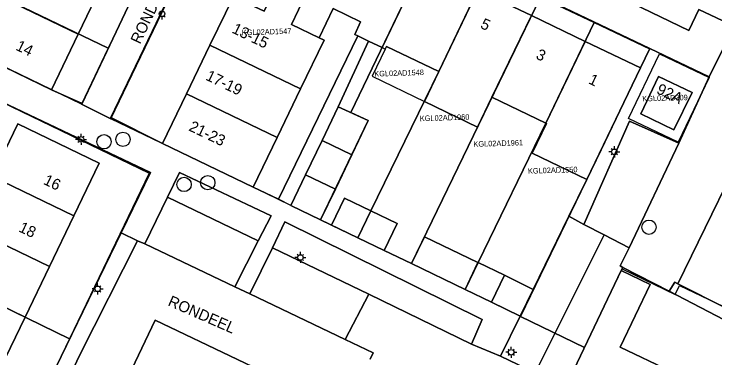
# Model space of a CAD drawing. Extents: x 124901 to 125496, y 515369 to 515789.
# Drawn here: x 125219 to 125282.5, y 515429.7 to 515460.9 of the extents above; entities that cross this region are included whole.
import ezdxf

# ---------------------------------------------------------------- set-up
doc = ezdxf.new("R2010")
doc.units = 0
for name, color, linetype in [('Gebouw', 7, 'Continuous'), ('Lichtmast', 7, 'Continuous'), ('Luifel', 7, 'Continuous'), ('Onbegroeid terrein', 7, 'Continuous'), ('Parkeren', 7, 'Continuous'), ('Perceelnummers', 7, 'Continuous'), ('Perceelsgrenzen', 7, 'Continuous'), ('Putten', 7, 'Continuous'), ('Scheiding', 7, 'Continuous'), ('Teksten', 7, 'Continuous'), ('Vegetatie', 7, 'Continuous'), ('Voetpad', 7, 'Continuous'), ('Wegen lokale weg', 7, 'Continuous')]:
    doc.layers.add(name, color=color, linetype=linetype)

msp = doc.modelspace()

# ---------------------------------------------------------------- linework, layer by layer
at = {"layer": 'Gebouw'}
for points in [[(125227.138, 515463.906), (125219.631, 515467.521), (125216.968, 515468.8), (125214.645, 515463.966), (125217.308, 515462.687), (125217.294, 515462.658), (125224.806, 515459.042)], [(125249.89, 515459.01), (125250.155, 515458.882), (125251.141, 515458.405), (125252.354, 515457.818), (125255.112, 515463.574), (125252.952, 515464.624), (125244.73, 515468.62), (125242.48, 515464), (125242.93, 515463.78), (125245.425, 515462.579), (125244.142, 515459.915), (125246.655, 515458.706), (125247.91, 515461.36), (125250.41, 515460.14)], [(125256.01, 515465.44), (125255.112, 515463.574), (125252.354, 515457.818), (125252.64, 515457.68), (125252.75, 515457.92), (125257.49, 515455.64), (125261.03, 515463.04)], [(125238.88, 515462.45), (125236.751, 515458.043), (125244.969, 515454.073), (125247.108, 515458.486), (125246.655, 515458.706), (125244.142, 515459.915), (125245.425, 515462.579), (125242.93, 515463.78), (125241.66, 515461.11)], [(125265.901, 515460.712), (125261.03, 515463.04), (125257.49, 515455.64), (125256.195, 515452.934), (125261.012, 515450.617), (125262.32, 515453.317)], [(125224.806, 515459.042), (125217.294, 515462.658), (125214.88, 515457.61), (125222.39, 515454)], [(125262.32, 515453.317), (125267.22, 515450.96), (125270.78, 515458.38), (125265.901, 515460.712)], [(125234.618, 515453.628), (125242.83, 515449.66), (125244.969, 515454.073), (125236.751, 515458.043)], [(125270.936, 515445.858), (125275.8, 515455.98), (125270.78, 515458.38), (125267.22, 515450.96), (125267.274, 515450.934), (125265.979, 515448.24)], [(125280.47, 515453.74), (125277.44, 515455.19), (125275.81, 515451.81), (125278.83, 515450.36)], [(125234.618, 515453.628), (125232.44, 515449.12), (125240.66, 515445.16), (125242.83, 515449.66)], [(125246.91, 515449.393), (125249.61, 515448.096), (125251.1, 515451.2), (125248.37, 515452.45)], [(125219.31, 515450.9), (125217.009, 515446.136), (125224.397, 515442.575), (125226.69, 515447.34)], [(125245.426, 515446.286), (125248.121, 515444.993), (125249.61, 515448.096), (125246.91, 515449.393)], [(125222.193, 515437.987), (125224.397, 515442.575), (125217.009, 515446.136), (125214.8, 515441.55)], [(125248.121, 515444.993), (125245.426, 515446.286), (125244.09, 515443.49), (125246.78, 515442.2)], [(125250.16, 515440.575), (125251.34, 515443.025), (125248.95, 515444.18), (125247.77, 515441.72)], [(125253.73, 515441.87), (125251.34, 515443.025), (125250.16, 515440.575), (125252.55, 515439.43)], [(125219.989, 515433.4), (125222.193, 515437.987), (125214.8, 515441.55), (125212.589, 515436.967)], [(125259.88, 515435.885), (125261.051, 515438.344), (125256.205, 515440.674), (125255.02, 515438.236)], [(125262.28, 515434.73), (125263.448, 515437.181), (125261.06, 515438.34), (125261.051, 515438.344), (125259.88, 515435.885)], [(125278.514, 515428.494), (125273.94, 515430.68), (125276.66, 515436.36), (125274.05, 515437.61), (125269.74, 515428.6), (125271.98, 515427.53), (125271.06, 515425.61), (125269.87, 515426.18), (125267.59, 515421.41), (125268.78, 515420.84), (125268.4, 515420.04), (125273.333, 515417.677)], [(125210.45, 515432.52), (125209.1, 515433.17), (125209.033, 515433.031), (125217.78, 515428.815), (125219.989, 515433.4), (125212.589, 515436.967)], [(125263.448, 515437.181), (125262.28, 515434.73), (125264.883, 515433.466), (125266.072, 515435.907)]]:
    msp.add_lwpolyline(points, close=True, dxfattribs=at)
at = {"layer": 'Lichtmast'}
for p, q in [((125232.183, 515460.659), (125232.111, 515460.588)), ((125232.395, 515460.571), (125232.395, 515460.371)), ((125232.607, 515460.659), (125232.677, 515460.588)), ((125224.849, 515449.709), (125224.779, 515449.78)), ((125225.061, 515449.797), (125225.061, 515449.997)), ((125225.273, 515449.709), (125225.344, 515449.781)), ((125224.761, 515449.498), (125224.561, 515449.497)), ((125224.849, 515449.285), (125224.777, 515449.214)), ((125225.061, 515449.197), (125225.061, 515448.997)), ((125225.273, 515449.285), (125225.343, 515449.214)), ((125225.361, 515449.497), (125225.561, 515449.497)), ((125273.122, 515448.367), (125272.922, 515448.366)), ((125273.21, 515448.578), (125273.14, 515448.649)), ((125273.422, 515448.666), (125273.422, 515448.866)), ((125273.634, 515448.578), (125273.705, 515448.65)), ((125273.722, 515448.366), (125273.922, 515448.366)), ((125273.21, 515448.154), (125273.138, 515448.083)), ((125273.422, 515448.066), (125273.422, 515447.866)), ((125273.634, 515448.154), (125273.704, 515448.083)), ((125244.74, 515439.007), (125244.67, 515439.078)), ((125244.952, 515439.095), (125244.952, 515439.295)), ((125245.164, 515439.007), (125245.235, 515439.079)), ((125244.652, 515438.796), (125244.452, 515438.795)), ((125244.74, 515438.583), (125244.668, 515438.512)), ((125244.952, 515438.495), (125244.952, 515438.295)), ((125245.164, 515438.583), (125245.234, 515438.512)), ((125245.252, 515438.795), (125245.452, 515438.795)), ((125226.564, 515436.252), (125226.564, 515436.452)), ((125226.264, 515435.953), (125226.064, 515435.952)), ((125226.352, 515435.74), (125226.28, 515435.669)), ((125226.352, 515436.164), (125226.282, 515436.235)), ((125226.564, 515435.652), (125226.564, 515435.452)), ((125226.776, 515436.164), (125226.847, 515436.236)), ((125226.776, 515435.74), (125226.846, 515435.669)), ((125226.864, 515435.952), (125227.064, 515435.952)), ((125264.068, 515430.506), (125264.068, 515430.706)), ((125263.768, 515430.207), (125263.568, 515430.206)), ((125263.856, 515429.994), (125263.784, 515429.923)), ((125263.856, 515430.418), (125263.786, 515430.489)), ((125264.28, 515430.418), (125264.351, 515430.49)), ((125264.28, 515429.994), (125264.35, 515429.923)), ((125264.368, 515430.206), (125264.568, 515430.206)), ((125264.068, 515429.906), (125264.068, 515429.706))]:
    msp.add_line(p, q, dxfattribs=at)
for centre in [(125232.395, 515460.871), (125225.061, 515449.497), (125273.422, 515448.366), (125244.952, 515438.795), (125226.564, 515435.952), (125264.068, 515430.206)]:
    msp.add_circle(centre, 0.25, dxfattribs=at)
at = {"layer": 'Luifel'}
msp.add_lwpolyline([(125252.75, 515457.92), (125252.64, 515457.68), (125251.454, 515455.214), (125256.195, 515452.934), (125257.49, 515455.64)], close=True, dxfattribs=at)
at = {"layer": 'Onbegroeid terrein'}
for points in [[(125237.08, 515489.26), (125234.669, 515484.229), (125232.341, 515479.363), (125230.001, 515474.503), (125229.353, 515473.149), (125230.698, 515472.506), (125229.069, 515469.096), (125229.017, 515468.988), (125229.468, 515468.771), (125227.138, 515463.906), (125224.806, 515459.042), (125222.39, 515454), (125225.146, 515452.743), (125232.404, 515468.057), (125241.604, 515487.089)], [(125212.378, 515407.217), (125218.773, 515420.602), (125228.705, 515441.027), (125231.369, 515446.506), (125208.757, 515457.227), (125207.246, 515457.999), (125185.331, 515468.649), (125174.743, 515446.788), (125169.594, 515436.119), (125169.208, 515435.054), (125169.078, 515434.302), (125169.052, 515433.637), (125169.143, 515433.015), (125169.246, 515432.293), (125171.72, 515424.504), (125175.501, 515422.7), (125184.563, 515418.371), (125187.6, 515416.92), (125188.955, 515416.229), (125189.83, 515418.039), (125192.711, 515416.656), (125201.09, 515412.635)], [(125275.8, 515455.98), (125276.637, 515457.734), (125256.848, 515467.182), (125256.01, 515465.44), (125261.03, 515463.04), (125265.901, 515460.712), (125270.78, 515458.38)], [(125250.155, 515458.882), (125249.89, 515459.01), (125250.41, 515460.14), (125247.91, 515461.36), (125246.655, 515458.706), (125247.108, 515458.486), (125244.969, 515454.073), (125242.83, 515449.66), (125240.66, 515445.16), (125242.974, 515444.071)], [(125248.95, 515444.18), (125251.34, 515443.025), (125253.73, 515441.87), (125252.55, 515439.43), (125255.02, 515438.236), (125256.205, 515440.674), (125261.051, 515438.344), (125261.06, 515438.34), (125263.448, 515437.181), (125266.072, 515435.907), (125269.295, 515442.525), (125270.936, 515445.858), (125265.979, 515448.24), (125267.274, 515450.934), (125267.22, 515450.96), (125262.32, 515453.317), (125261.012, 515450.617), (125256.195, 515452.934), (125257.49, 515455.64), (125252.75, 515457.92), (125252.64, 515457.68), (125252.354, 515457.818), (125251.141, 515458.405), (125248.37, 515452.45), (125251.1, 515451.2), (125249.61, 515448.096), (125248.121, 515444.993), (125246.78, 515442.2), (125247.77, 515441.72)], [(125209.1, 515433.17), (125210.45, 515432.52), (125212.589, 515436.967), (125214.8, 515441.55), (125217.009, 515446.136), (125219.31, 515450.9), (125226.69, 515447.34), (125224.397, 515442.575), (125222.193, 515437.987), (125219.989, 515433.4), (125217.78, 515428.815), (125217.7, 515428.65), (125216.332, 515429.309), (125214.204, 515424.889), (125211.996, 515420.304), (125209.788, 515415.718), (125207.49, 515410.96), (125200.1, 515414.5), (125202.399, 515419.279), (125204.611, 515423.863), (125206.819, 515428.449), (125209.033, 515433.031)]]:
    msp.add_lwpolyline(points, close=True, dxfattribs=at)
msp.add_lwpolyline([(125284.076, 515432.781), (125278.38, 515435.732), (125274.199, 515437.898), (125274.05, 515437.61), (125276.66, 515436.36), (125273.94, 515430.68), (125278.514, 515428.494), (125290.49, 515422.77)], dxfattribs=at)
at = {"layer": 'Parkeren'}
for points in [[(125286.592, 515451.584), (125279.177, 515436.42), (125283.56, 515434.205), (125290.867, 515449.496)], [(125279.285, 515449.163), (125274.8, 515451.157), (125270.642, 515441.796), (125272.489, 515440.849), (125274.762, 515439.683)], [(125232.888, 515444.255), (125230.829, 515440.045), (125238.998, 515436.148), (125241.135, 515440.288)], [(125251.155, 515435.468), (125242.408, 515439.676), (125240.376, 515435.49), (125249.017, 515431.368)], [(125244.589, 515421.391), (125246.723, 515425.977), (125231.784, 515433.104), (125229.663, 515428.685)]]:
    msp.add_lwpolyline(points, close=True, dxfattribs=at)
at = {"layer": 'Perceelsgrenzen'}
for points in [[(125229.845, 515462.62), (125227.511, 515457.751), (125227.494, 515457.715), (125225.09, 515452.7), (125227.77, 515451.37), (125239.41, 515475.55)], [(125169.594, 515436.119), (125171.391, 515439.843), (125173.607, 515444.435), (125174.743, 515446.788), (125175.824, 515449.021), (125178.061, 515453.638), (125180.281, 515458.223), (125182.498, 515462.8), (125185.331, 515468.649), (125208.05, 515457.6), (125231.24, 515446.43), (125224.008, 515431.423), (125221.735, 515426.706), (125219.605, 515422.285), (125217.376, 515417.66), (125215.168, 515413.079), (125212.35, 515407.23), (125189.14, 515418.37), (125188.269, 515418.797), (125187.364, 515417.041), (125171.72, 515424.504), (125170.86, 515427.213), (125169.246, 515432.293)], [(125266.73, 515462.423), (125271.601, 515460.092), (125276.62, 515457.69), (125272.23, 515448.55), (125264.92, 515433.45), (125270.716, 515430.64), (125274.12, 515437.76), (125278.94, 515435.44), (125279.33, 515436.25), (125284.59, 515433.74), (125292.38, 515450.04), (125312.72, 515440.33), (125330.261, 515431.98), (125332.914, 515437.391), (125339.28, 515450.017), (125345.37, 515463.116)], [(125288.88, 515406.8), (125279.42, 515411.33), (125276.58, 515412.66), (125269.47, 515416.1), (125268.22, 515419.67), (125268.78, 515420.84), (125267.59, 515421.41), (125269.87, 515426.18), (125271.06, 515425.61), (125271.98, 515427.53), (125269.74, 515428.6), (125270.716, 515430.64), (125264.92, 515433.45), (125259.879, 515435.887), (125255.017, 515438.237), (125252.55, 515439.43), (125250.159, 515440.578), (125246.78, 515442.199), (125244.09, 515443.49), (125240.66, 515445.16), (125227.77, 515451.37), (125225.09, 515452.7), (125214.88, 515457.61), (125203.63, 515462.97)]]:
    msp.add_lwpolyline(points, dxfattribs=at)
for points in [[(125256.83, 515467.16), (125249.528, 515451.92), (125251.1, 515451.2), (125246.78, 515442.199), (125244.09, 515443.49), (125240.66, 515445.16), (125227.77, 515451.37), (125239.41, 515475.55)], [(125206.086, 515468.05), (125206.433, 515468.767), (125208.437, 515472.913), (125229.845, 515462.62), (125227.511, 515457.751)], [(125227.494, 515457.715), (125225.09, 515452.7), (125214.88, 515457.61), (125203.63, 515462.97), (125206.086, 515468.05), (125227.511, 515457.751)], [(125261.851, 515464.757), (125257.49, 515455.64), (125251.34, 515443.02), (125250.159, 515440.578), (125246.78, 515442.199), (125251.1, 515451.2), (125249.528, 515451.92), (125256.83, 515467.16)], [(125266.73, 515462.423), (125255.017, 515438.237), (125252.55, 515439.43), (125250.159, 515440.578), (125251.34, 515443.02), (125257.49, 515455.64), (125261.851, 515464.757)], [(125271.601, 515460.092), (125267.22, 515450.96), (125261.06, 515438.34), (125259.879, 515435.887), (125255.017, 515438.237), (125266.73, 515462.423)], [(125259.879, 515435.887), (125261.06, 515438.34), (125267.22, 515450.96), (125271.601, 515460.092), (125276.62, 515457.69), (125272.23, 515448.55), (125264.92, 515433.45)], [(125194.892, 515428.525), (125194.04, 515426.76), (125192.67, 515423.92), (125191.98, 515424.25), (125194.19, 515428.85), (125196.41, 515433.45), (125198.63, 515438.04), (125200.84, 515442.63), (125203.05, 515447.22), (125205.26, 515451.82), (125208.05, 515457.6), (125231.24, 515446.43), (125224.008, 515431.423), (125212.59, 515436.97), (125203.52, 515441.35), (125201.54, 515442.31), (125200.17, 515439.47), (125199.386, 515437.847), (125197.102, 515433.109), (125206.819, 515428.449), (125219.605, 515422.285), (125217.376, 515417.66)], [(125274.72, 515451.4), (125277.52, 515457.26), (125282.02, 515455.1), (125279.22, 515449.24)], [(125282.02, 515455.1), (125279.22, 515449.24), (125274.72, 515451.4), (125277.52, 515457.26)], [(125270.716, 515430.64), (125274.12, 515437.76), (125278.94, 515435.44), (125279.33, 515436.25), (125284.59, 515433.74), (125292.38, 515450.04), (125312.72, 515440.33), (125296.52, 515406.57), (125290.24, 515409.58), (125288.88, 515406.8), (125279.42, 515411.33), (125276.58, 515412.66), (125269.47, 515416.1), (125268.22, 515419.67), (125268.78, 515420.84), (125267.59, 515421.41), (125269.87, 515426.18), (125271.06, 515425.61), (125271.98, 515427.53), (125269.74, 515428.6)], [(125199.386, 515437.847), (125200.17, 515439.47), (125201.54, 515442.31), (125203.52, 515441.35), (125212.59, 515436.97), (125224.008, 515431.423), (125221.735, 515426.706), (125216.33, 515429.31), (125216.4, 515429.45), (125210.39, 515432.4), (125210.45, 515432.52)]]:
    msp.add_lwpolyline(points, close=True, dxfattribs=at)
at = {"layer": 'Putten'}
for centre in [(125227.14, 515449.28), (125228.86, 515449.5), (125234.4, 515445.41), (125236.55, 515445.57), (125276.56, 515441.54)]:
    msp.add_circle(centre, 0.65, dxfattribs=at)
at = {"layer": 'Scheiding'}
msp.add_lwpolyline([(125244.09, 515443.49), (125242.974, 515444.071)], dxfattribs=at)
at = {"layer": 'Vegetatie'}
for points in [[(125232.44, 515449.12), (125234.618, 515453.628), (125236.751, 515458.043), (125238.88, 515462.45), (125241.66, 515461.11), (125242.93, 515463.78), (125242.48, 515464), (125244.73, 515468.62), (125252.952, 515464.624), (125254.634, 515468.225), (125239.361, 515475.629), (125227.747, 515451.465)], [(125284.283, 515459.757), (125291.709, 515456.205), (125292.768, 515458.316), (125290.355, 515459.47), (125285.348, 515461.865), (125282.44, 515463.26), (125275.01, 515466.81), (125270.972, 515468.742), (125269.073, 515464.726), (125280.176, 515459.354), (125281.076, 515461.272)], [(125275.8, 515455.98), (125270.936, 515445.858), (125269.295, 515442.525), (125270.642, 515441.796), (125274.8, 515451.157), (125279.285, 515449.163), (125282.021, 515455.164), (125276.637, 515457.734)], [(125277.44, 515455.19), (125280.47, 515453.74), (125278.83, 515450.36), (125275.81, 515451.81)], [(125232.888, 515444.255), (125241.135, 515440.288), (125242.31, 515442.565), (125233.989, 515446.506)], [(125260.468, 515430.941), (125261.436, 515433.161), (125243.548, 515442.025), (125242.408, 515439.676), (125251.155, 515435.468)], [(125270.642, 515441.796), (125269.295, 515442.525), (125266.072, 515435.907), (125264.883, 515433.466), (125263.104, 515429.854), (125266.255, 515428.328), (125272.489, 515440.849)]]:
    msp.add_lwpolyline(points, close=True, dxfattribs=at)
at = {"layer": 'Voetpad'}
for points in [[(125282.021, 515455.164), (125283.764, 515458.703), (125284.283, 515459.757), (125281.076, 515461.272), (125280.176, 515459.354), (125269.073, 515464.726), (125267.703, 515465.392), (125267.046, 515464.028), (125256.79, 515468.969), (125255.631, 515469.527), (125240.039, 515477.039), (125239.361, 515475.629), (125254.634, 515468.225), (125252.952, 515464.624), (125255.112, 515463.574), (125256.01, 515465.44), (125256.848, 515467.182), (125276.637, 515457.734)], [(125284.076, 515432.781), (125292.467, 515450.232), (125291.453, 515450.723), (125287.552, 515452.609), (125286.917, 515452.4), (125286.592, 515451.584), (125290.867, 515449.496), (125283.56, 515434.205), (125279.177, 515436.42), (125278.921, 515436.55), (125278.38, 515435.732)], [(125214.888, 515408.993), (125217.078, 515413.464), (125224.953, 515429.979), (125230.168, 515440.315), (125228.705, 515441.027), (125218.773, 515420.602), (125212.378, 515407.217), (125211.422, 515405.217), (125212.725, 515404.588), (125212.834, 515404.802)]]:
    msp.add_lwpolyline(points, close=True, dxfattribs=at)
for points in [[(125208.757, 515457.227), (125231.369, 515446.506), (125228.705, 515441.027), (125230.168, 515440.315), (125230.829, 515440.045), (125232.888, 515444.255), (125233.989, 515446.506), (125242.31, 515442.565), (125241.135, 515440.288), (125238.998, 515436.148), (125240.376, 515435.49), (125242.408, 515439.676), (125243.548, 515442.025), (125261.436, 515433.161), (125260.468, 515430.941), (125263.104, 515429.854), (125264.883, 515433.466), (125262.28, 515434.73), (125259.88, 515435.885), (125255.02, 515438.236), (125252.55, 515439.43), (125250.16, 515440.575), (125247.77, 515441.72), (125246.78, 515442.2), (125244.09, 515443.49), (125245.426, 515446.286), (125246.91, 515449.393), (125248.37, 515452.45), (125251.141, 515458.405), (125250.155, 515458.882), (125242.974, 515444.071), (125240.66, 515445.16), (125232.44, 515449.12), (125227.747, 515451.465), (125239.361, 515475.629)], [(125232.404, 515468.057), (125225.146, 515452.743), (125222.39, 515454), (125214.88, 515457.61), (125204.328, 515462.664)], [(125269.74, 515428.6), (125274.05, 515437.61), (125274.199, 515437.898), (125273.94, 515438.032), (125274.762, 515439.683), (125272.489, 515440.849), (125266.255, 515428.328), (125263.104, 515429.854), (125260.468, 515430.941), (125251.155, 515435.468), (125249.017, 515431.368), (125251.555, 515430.157), (125251.28, 515429.58)]]:
    msp.add_lwpolyline(points, dxfattribs=at)
at = {"layer": 'Wegen lokale weg'}
for points in [[(125283.764, 515458.703), (125282.021, 515455.164), (125279.285, 515449.163), (125274.762, 515439.683), (125273.94, 515438.032), (125274.199, 515437.898), (125278.38, 515435.732), (125278.921, 515436.55), (125279.177, 515436.42), (125286.592, 515451.584)], [(125251.28, 515429.58), (125251.555, 515430.157), (125249.017, 515431.368), (125240.376, 515435.49), (125238.998, 515436.148), (125230.829, 515440.045), (125230.168, 515440.315), (125224.953, 515429.979), (125217.078, 515413.464)], [(125229.663, 515428.685), (125231.784, 515433.104), (125246.723, 515425.977)]]:
    msp.add_lwpolyline(points, dxfattribs=at)

# ---------------------------------------------------------------- texts
at = {"layer": 'Perceelnummers'}
for s, rotation, p in [('KGL02AD1547', 1.83084, (125239.643, 515458.925)), ('KGL02AD1548', 1.83098, (125251.658, 515455.184)), ('KGL02AD309', 1.63308, (125275.961, 515452.931)), ('KGL02AD1960', 1.83103, (125255.787, 515451.14)), ('KGL02AD1961', 1.83109, (125260.652, 515448.818)), ('KGL02AD1550', 1.83114, (125265.592, 515446.382))]:
    msp.add_text(s, height=0.5, rotation=rotation, dxfattribs=at).set_placement(p)
at = {"layer": 'Teksten'}
for s, rotation, p in [('RONDEEL', 64.4, (125230.397, 515458.067)), ('5', 334.5, (125261.197, 515459.625)), ('13-15', 334.2, (125238.67, 515459.194)), ('14', 334.3, (125219.061, 515457.642)), ('3', 334.5, (125266.23, 515456.852)), ('17-19', 334.2, (125236.287, 515454.929)), ('1', 334.4, (125271.003, 515454.593)), ('92A', 334.5, (125277.167, 515453.704)), ('21-23', 334.3, (125234.756, 515450.332)), ('16', 334.3, (125221.569, 515445.476)), ('18', 334.3, (125219.328, 515441.186)), ('RONDEEL', 336.3, (125232.861, 515434.47))]:
    msp.add_text(s, height=1, rotation=rotation, dxfattribs=at).set_placement(p)

doc.saveas('drawing.dxf')
